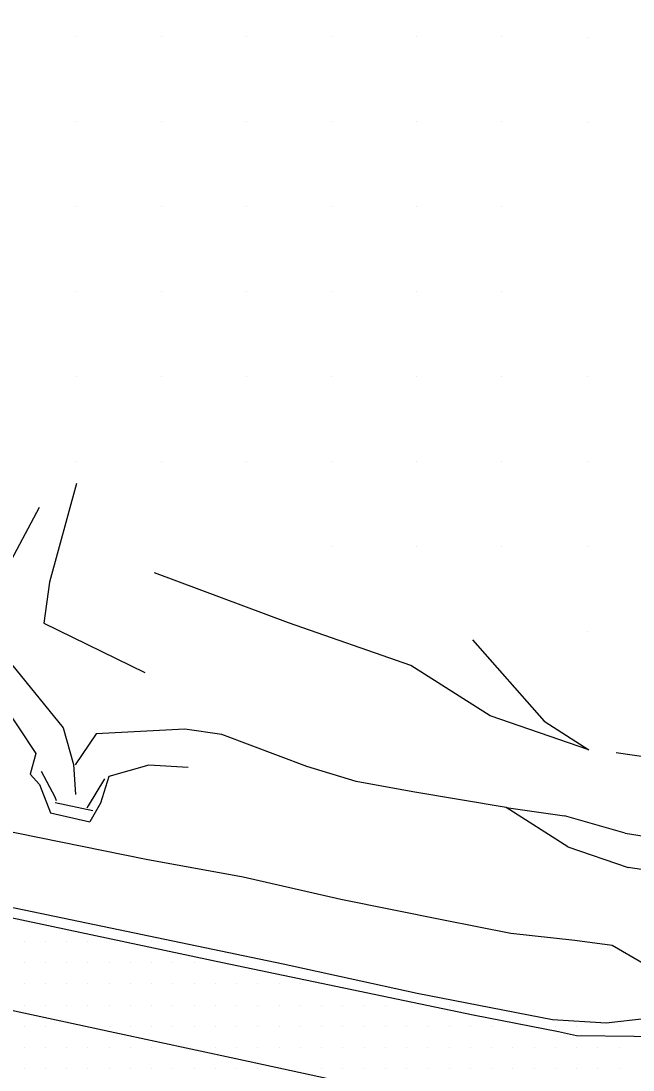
# Model space of a CAD drawing. Extents: x 1762120 to 1766775, y 709485 to 712965.
# Drawn here: x 1763743.4 to 1763815.4, y 712428.6 to 712552 of the extents above; entities that cross this region are included whole.
import ezdxf

# ---------------------------------------------------------------- set-up
doc = ezdxf.new("R2010")
doc.units = 0
for name, color, linetype in [('Exist DTM Breakline', 7, 'Continuous'), ('Exist DTM Breakline Underwater', 7, 'Continuous'), ('Exist DTM Drainline', 7, 'Continuous'), ('Exist DTM QL2 LIDAR Elevation Point', 7, 'Continuous'), ('Exist DTM Scan Elevation Point', 7, 'Continuous'), ('Exist Roads EOP', 7, 'Continuous'), ('Exist Roads EOT', 7, 'Continuous'), ('Exist Structure Major Bridge WW', 7, 'Continuous'), ('Exist Structure Minor Head and End Wall', 7, 'Continuous'), ('PH Exist DTM Breakline', 7, 'Continuous')]:
    doc.layers.add(name, color=color, linetype=linetype)

msp = doc.modelspace()

# ---------------------------------------------------------------- linework, layer by layer
at = {"layer": 'Exist DTM Breakline'}
for points in [[(1763653.98, 712551.98), (1763658.93, 712541), (1763657.23, 712537.49), (1763657.86, 712534.29), (1763661.27, 712530.41), (1763674.8, 712517.21), (1763683.03, 712510.42), (1763691.89, 712517.59), (1763702.97, 712506.52), (1763709.46, 712504.75), (1763719.58, 712499.48), (1763723.1, 712486.91), (1763738.88, 712475.24), (1763745.12, 712465.84), (1763744.48, 712463.39), (1763745.55, 712462.18), (1763746.84, 712458.85), (1763751.49, 712457.81)], [(1763749.91, 712497.59), (1763746.73, 712485.98), (1763746.09, 712481.16), (1763757.95, 712475.35)], [(1763763.05, 712464.21), (1763758.42, 712464.46), (1763753.7, 712463.14), (1763752.72, 712460.01), (1763751.49, 712457.81)]]:
    msp.add_lwpolyline(points, dxfattribs=at)
at = {"layer": 'Exist DTM Breakline Underwater'}
msp.add_lwpolyline([(1763663.14, 712539.19), (1763665.95, 712530.88), (1763678.17, 712520.8), (1763683.36, 712513.23), (1763691.1, 712520.78), (1763697.19, 712520.29), (1763705.92, 712510.19), (1763722.48, 712501.3), (1763727.07, 712490.9), (1763737.83, 712481.76), (1763748.33, 712468.84), (1763749.58, 712464.56), (1763749.78, 712461)], dxfattribs=at)
at = {"layer": 'Exist DTM Drainline'}
msp.add_line((1763739.59, 712483.6), (1763745.57, 712494.81), dxfattribs=at)
msp.add_lwpolyline([(1763762.65, 712468.72), (1763752.23, 712468.15), (1763749.75, 712464.52)], dxfattribs=at)
at = {"layer": 'Exist DTM QL2 LIDAR Elevation Point'}
for p, q in [((1763749.95, 712550.16), (1763749.95, 712550.16)), ((1763759.95, 712550.16), (1763759.95, 712550.16)), ((1763769.95, 712550.16), (1763769.95, 712550.16)), ((1763779.95, 712550.16), (1763779.95, 712550.16)), ((1763789.96, 712550.16), (1763789.96, 712550.16)), ((1763799.96, 712550.16), (1763799.96, 712550.16)), ((1763810, 712550), (1763810, 712550)), ((1763749.95, 712540.16), (1763749.95, 712540.16)), ((1763759.95, 712540.16), (1763759.95, 712540.16)), ((1763769.95, 712540.16), (1763769.95, 712540.16)), ((1763779.95, 712540.16), (1763779.95, 712540.16)), ((1763789.96, 712540.16), (1763789.96, 712540.16)), ((1763799.96, 712540.16), (1763799.96, 712540.16)), ((1763810, 712540), (1763810, 712540)), ((1763749.95, 712530.16), (1763749.95, 712530.16)), ((1763759.95, 712530.16), (1763759.95, 712530.16)), ((1763769.95, 712530.16), (1763769.95, 712530.16)), ((1763779.95, 712530.16), (1763779.95, 712530.16)), ((1763789.96, 712530.16), (1763789.96, 712530.16)), ((1763799.96, 712530.16), (1763799.96, 712530.16)), ((1763749.95, 712520.16), (1763749.95, 712520.16)), ((1763759.95, 712520.16), (1763759.95, 712520.16)), ((1763769.95, 712520.16), (1763769.95, 712520.16)), ((1763779.95, 712520.16), (1763779.95, 712520.16)), ((1763789.96, 712520.16), (1763789.96, 712520.16)), ((1763799.96, 712520.16), (1763799.96, 712520.16)), ((1763749.95, 712510.16), (1763749.95, 712510.16)), ((1763759.95, 712510.16), (1763759.95, 712510.16)), ((1763769.95, 712510.16), (1763769.95, 712510.16)), ((1763779.95, 712510.16), (1763779.95, 712510.16)), ((1763789.96, 712510.16), (1763789.96, 712510.16)), ((1763799.96, 712510.16), (1763799.96, 712510.16)), ((1763809.96, 712510.16), (1763809.96, 712510.16)), ((1763749.95, 712500.16), (1763749.95, 712500.16)), ((1763759.95, 712500.16), (1763759.95, 712500.16)), ((1763769.95, 712500.16), (1763769.95, 712500.16)), ((1763779.95, 712500.16), (1763779.95, 712500.16)), ((1763789.96, 712500.16), (1763789.96, 712500.16)), ((1763799.96, 712500.16), (1763799.96, 712500.16)), ((1763809.96, 712500.16), (1763809.96, 712500.16)), ((1763779.95, 712490.15), (1763779.95, 712490.15)), ((1763789.96, 712490.15), (1763789.96, 712490.15)), ((1763799.96, 712490.15), (1763799.96, 712490.15)), ((1763809.96, 712490.15), (1763809.96, 712490.15)), ((1763809.96, 712480.15), (1763809.96, 712480.15))]:
    msp.add_line(p, q, dxfattribs=at)
at = {"layer": 'Exist DTM Scan Elevation Point'}
for p, q in [((1763746.25, 712446.25), (1763746.25, 712446.25)), ((1763743.75, 712443.75), (1763743.75, 712443.75)), ((1763746.25, 712443.75), (1763746.25, 712443.75)), ((1763748.75, 712443.75), (1763748.75, 712443.75)), ((1763751.25, 712443.75), (1763751.25, 712443.75)), ((1763758.75, 712443.75), (1763758.75, 712443.75)), ((1763743.75, 712441.25), (1763743.75, 712441.25)), ((1763746.25, 712441.25), (1763746.25, 712441.25)), ((1763748.75, 712441.25), (1763748.75, 712441.25)), ((1763751.25, 712441.25), (1763751.25, 712441.25)), ((1763753.75, 712441.25), (1763753.75, 712441.25)), ((1763756.25, 712441.25), (1763756.25, 712441.25)), ((1763758.75, 712441.25), (1763758.75, 712441.25)), ((1763761.25, 712441.25), (1763761.25, 712441.25)), ((1763763.75, 712441.25), (1763763.75, 712441.25)), ((1763743.75, 712438.75), (1763743.75, 712438.75)), ((1763746.25, 712438.75), (1763746.25, 712438.75)), ((1763748.75, 712438.75), (1763748.75, 712438.75)), ((1763751.25, 712438.75), (1763751.25, 712438.75)), ((1763753.75, 712438.75), (1763753.75, 712438.75)), ((1763756.25, 712438.75), (1763756.25, 712438.75)), ((1763758.75, 712438.75), (1763758.75, 712438.75)), ((1763761.25, 712438.75), (1763761.25, 712438.75)), ((1763763.75, 712438.75), (1763763.75, 712438.75)), ((1763766.25, 712438.75), (1763766.25, 712438.75)), ((1763768.75, 712438.75), (1763768.75, 712438.75)), ((1763771.25, 712438.75), (1763771.25, 712438.75)), ((1763773.75, 712438.75), (1763773.75, 712438.75)), ((1763776.25, 712438.75), (1763776.25, 712438.75)), ((1763743.75, 712436.25), (1763743.75, 712436.25)), ((1763746.25, 712436.25), (1763746.25, 712436.25)), ((1763748.75, 712436.25), (1763748.75, 712436.25)), ((1763751.25, 712436.25), (1763751.25, 712436.25)), ((1763753.75, 712436.25), (1763753.75, 712436.25)), ((1763756.25, 712436.25), (1763756.25, 712436.25)), ((1763758.75, 712436.25), (1763758.75, 712436.25)), ((1763761.25, 712436.25), (1763761.25, 712436.25)), ((1763763.75, 712436.25), (1763763.75, 712436.25)), ((1763766.25, 712436.25), (1763766.25, 712436.25)), ((1763768.75, 712436.25), (1763768.75, 712436.25)), ((1763771.25, 712436.25), (1763771.25, 712436.25)), ((1763773.75, 712436.25), (1763773.75, 712436.25)), ((1763776.25, 712436.25), (1763776.25, 712436.25)), ((1763778.75, 712436.25), (1763778.75, 712436.25)), ((1763781.25, 712436.25), (1763781.25, 712436.25)), ((1763783.75, 712436.25), (1763783.75, 712436.25)), ((1763786.25, 712436.25), (1763786.25, 712436.25)), ((1763793.75, 712436.25), (1763793.75, 712436.25)), ((1763743.75, 712433.75), (1763743.75, 712433.75)), ((1763746.25, 712433.75), (1763746.25, 712433.75)), ((1763753.75, 712433.75), (1763753.75, 712433.75)), ((1763756.25, 712433.75), (1763756.25, 712433.75)), ((1763758.75, 712433.75), (1763758.75, 712433.75)), ((1763761.25, 712433.75), (1763761.25, 712433.75)), ((1763763.75, 712433.75), (1763763.75, 712433.75)), ((1763766.25, 712433.75), (1763766.25, 712433.75)), ((1763768.75, 712433.75), (1763768.75, 712433.75)), ((1763771.25, 712433.75), (1763771.25, 712433.75)), ((1763773.75, 712433.75), (1763773.75, 712433.75)), ((1763776.25, 712433.75), (1763776.25, 712433.75)), ((1763778.75, 712433.75), (1763778.75, 712433.75)), ((1763781.25, 712433.75), (1763781.25, 712433.75)), ((1763783.75, 712433.75), (1763783.75, 712433.75)), ((1763786.25, 712433.75), (1763786.25, 712433.75)), ((1763788.75, 712433.75), (1763788.75, 712433.75)), ((1763791.25, 712433.75), (1763791.25, 712433.75)), ((1763793.75, 712433.75), (1763793.75, 712433.75)), ((1763796.25, 712433.75), (1763796.25, 712433.75)), ((1763798.75, 712433.75), (1763798.75, 712433.75)), ((1763806.25, 712433.75), (1763806.25, 712433.75)), ((1763808.75, 712433.75), (1763808.75, 712433.75)), ((1763813.75, 712433.75), (1763813.75, 712433.75)), ((1763743.75, 712431.25), (1763743.75, 712431.25)), ((1763746.25, 712431.25), (1763746.25, 712431.25)), ((1763748.75, 712431.25), (1763748.75, 712431.25)), ((1763751.25, 712431.25), (1763751.25, 712431.25)), ((1763753.75, 712431.25), (1763753.75, 712431.25)), ((1763756.25, 712431.25), (1763756.25, 712431.25)), ((1763758.75, 712431.25), (1763758.75, 712431.25)), ((1763766.25, 712431.25), (1763766.25, 712431.25)), ((1763768.75, 712431.25), (1763768.75, 712431.25)), ((1763771.25, 712431.25), (1763771.25, 712431.25)), ((1763773.75, 712431.25), (1763773.75, 712431.25)), ((1763776.25, 712431.25), (1763776.25, 712431.25)), ((1763778.75, 712431.25), (1763778.75, 712431.25)), ((1763781.25, 712431.25), (1763781.25, 712431.25)), ((1763783.75, 712431.25), (1763783.75, 712431.25)), ((1763786.25, 712431.25), (1763786.25, 712431.25)), ((1763788.75, 712431.25), (1763788.75, 712431.25)), ((1763791.25, 712431.25), (1763791.25, 712431.25)), ((1763793.75, 712431.25), (1763793.75, 712431.25)), ((1763796.25, 712431.25), (1763796.25, 712431.25)), ((1763798.75, 712431.25), (1763798.75, 712431.25)), ((1763801.25, 712431.25), (1763801.25, 712431.25)), ((1763803.75, 712431.25), (1763803.75, 712431.25)), ((1763806.25, 712431.25), (1763806.25, 712431.25)), ((1763808.75, 712431.25), (1763808.75, 712431.25)), ((1763811.25, 712431.25), (1763811.25, 712431.25)), ((1763813.75, 712431.25), (1763813.75, 712431.25)), ((1763743.75, 712428.75), (1763743.75, 712428.75)), ((1763746.25, 712428.75), (1763746.25, 712428.75)), ((1763748.75, 712428.75), (1763748.75, 712428.75)), ((1763751.25, 712428.75), (1763751.25, 712428.75)), ((1763753.75, 712428.75), (1763753.75, 712428.75)), ((1763756.25, 712428.75), (1763756.25, 712428.75)), ((1763758.75, 712428.75), (1763758.75, 712428.75)), ((1763761.25, 712428.75), (1763761.25, 712428.75)), ((1763763.75, 712428.75), (1763763.75, 712428.75)), ((1763766.25, 712428.75), (1763766.25, 712428.75)), ((1763768.75, 712428.75), (1763768.75, 712428.75)), ((1763771.25, 712428.75), (1763771.25, 712428.75)), ((1763778.75, 712428.75), (1763778.75, 712428.75)), ((1763781.25, 712428.75), (1763781.25, 712428.75)), ((1763783.75, 712428.75), (1763783.75, 712428.75)), ((1763786.25, 712428.75), (1763786.25, 712428.75)), ((1763788.75, 712428.75), (1763788.75, 712428.75)), ((1763791.25, 712428.75), (1763791.25, 712428.75)), ((1763793.75, 712428.75), (1763793.75, 712428.75)), ((1763796.25, 712428.75), (1763796.25, 712428.75)), ((1763798.75, 712428.75), (1763798.75, 712428.75)), ((1763801.25, 712428.75), (1763801.25, 712428.75)), ((1763803.75, 712428.75), (1763803.75, 712428.75)), ((1763806.25, 712428.75), (1763806.25, 712428.75)), ((1763808.75, 712428.75), (1763808.75, 712428.75)), ((1763811.25, 712428.75), (1763811.25, 712428.75)), ((1763813.75, 712428.75), (1763813.75, 712428.75))]:
    msp.add_line(p, q, dxfattribs=at)
at = {"layer": 'Exist Roads EOP'}
msp.add_lwpolyline([(1763643.77, 712469.08), (1763659.69, 712465.59), (1763680.59, 712460.92), (1763705.38, 712455.47), (1763719.83, 712452.25), (1763740.94, 712448.06), (1763774.24, 712441.09), (1763789.97, 712437.67), (1763805.91, 712434.55), (1763812.22, 712434.18), (1763817.05, 712434.73), (1763820.99, 712436.61), (1763823.07, 712437), (1763828.69, 712437.54), (1763830.63, 712438.29), (1763834.46, 712440.01), (1763837.62, 712442.88), (1763839.34, 712446.06)], dxfattribs=at)
at = {"layer": 'Exist Roads EOT'}
for points in [[(1763643.66, 712468.08), (1763666.76, 712462.95), (1763682.14, 712459.5), (1763705.82, 712454.24), (1763740.3, 712446.93), (1763767.07, 712441.26), (1763796.58, 712435.12), (1763806.62, 712433.13), (1763808.74, 712432.69), (1763815.5, 712432.6), (1763819.67, 712432.53), (1763823.83, 712433.31), (1763827.03, 712434.34), (1763831.07, 712436.16), (1763833.99, 712437.92), (1763837.04, 712440.63), (1763839.45, 712443.15), (1763841.81, 712446.79)], [(1763641.44, 712457.51), (1763670.62, 712451.25), (1763692.86, 712446.43), (1763715.67, 712441.37), (1763735.33, 712437.15), (1763754.44, 712433.02), (1763768.65, 712429.98), (1763784.01, 712426.63), (1763800.47, 712423.15), (1763825.07, 712417.78), (1763850.19, 712412.4)]]:
    msp.add_lwpolyline(points, dxfattribs=at)
at = {"layer": 'Exist Structure Major Bridge WW'}
for points in [[(1763747.55, 712460.26), (1763747.4, 712460.69), (1763745.8, 712463.72)], [(1763753.21, 712462.88), (1763751.3, 712459.67), (1763751.12, 712459.43)]]:
    msp.add_lwpolyline(points, dxfattribs=at)
at = {"layer": 'Exist Structure Minor Head and End Wall'}
msp.add_line((1763747.4, 712460.08), (1763751.83, 712459.12), dxfattribs=at)
at = {"layer": 'PH Exist DTM Breakline'}
for p, q in [((1763814.44, 712456.49), (1763807.32, 712458.5)), ((1763814.44, 712456.49), (1763819.05, 712455.73)), ((1763807.71, 712454.87), (1763814.81, 712452.42))]:
    msp.add_line(p, q, dxfattribs=at)
for points in [[(1763796.48, 712479.22), (1763804.93, 712469.63), (1763810.16, 712466.29), (1763798.56, 712470.27), (1763789.23, 712476.18), (1763774.86, 712481.22), (1763759.08, 712487.09)], [(1763800.47, 712459.49), (1763789.49, 712461.32), (1763782.8, 712462.56), (1763776.99, 712464.3), (1763767, 712468.06), (1763762.65, 712468.72)], [(1763813.4, 712465.96), (1763817.43, 712465.36), (1763822.16, 712464.67), (1763829.17, 712465.51), (1763831.45, 712463.95), (1763824.33, 712459), (1763822.17, 712457.02), (1763819.05, 712455.73), (1763819, 712451.81), (1763814.81, 712452.42)], [(1763740.49, 712456.97), (1763758.1, 712453.41), (1763769.51, 712451.34), (1763781, 712448.71), (1763793.08, 712446.28), (1763801.01, 712444.73), (1763808.51, 712443.9), (1763812.93, 712443.32), (1763818.54, 712440.04), (1763825.11, 712440.12), (1763829.75, 712442.65), (1763833.62, 712445.66), (1763835.04, 712450.15), (1763834.98, 712455.01), (1763834.56, 712459.36), (1763832.24, 712462.44)], [(1763807.71, 712454.87), (1763800.47, 712459.49), (1763807.32, 712458.5)]]:
    msp.add_lwpolyline(points, dxfattribs=at)

doc.saveas('drawing.dxf')
